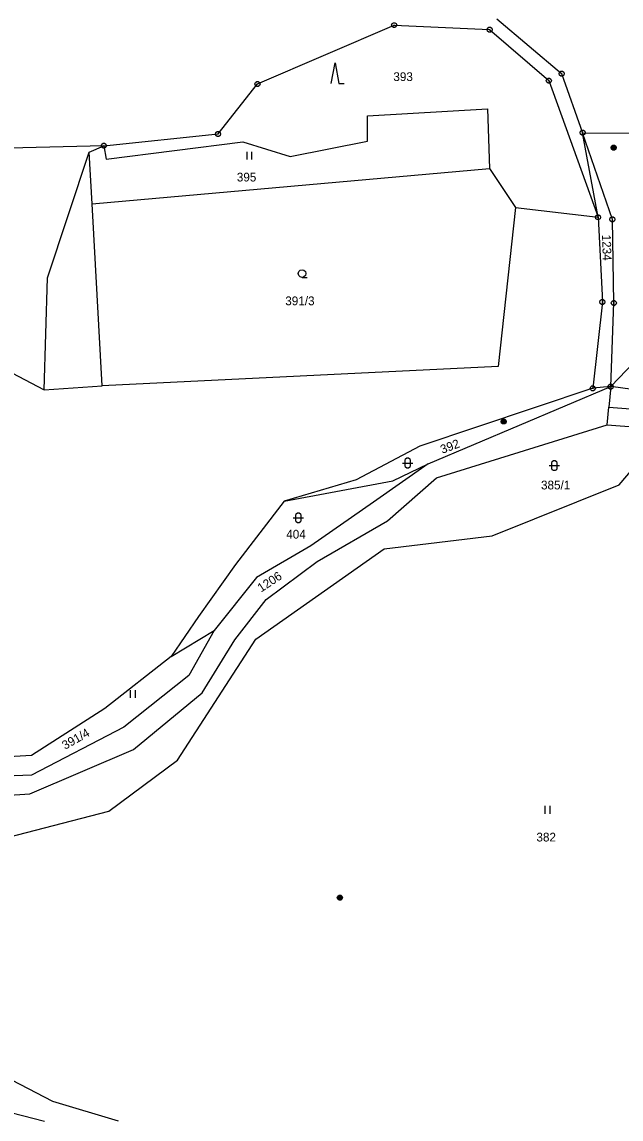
# Model space of a CAD drawing. Extents: x -694465 to -690527, y -983694 to -978978.
# Drawn here: x -692123.2 to -692006.8, y -981430.2 to -981217 of the extents above; entities that cross this region are included whole.
import ezdxf

# ---------------------------------------------------------------- set-up
doc = ezdxf.new("R2010")
doc.units = 0
for name, color, linetype in [('Vrstva 1', 7, 'Continuous'), ('Vrstva 18', 7, 'Continuous'), ('Vrstva 24', 7, 'Continuous'), ('Vrstva 25', 7, 'Continuous'), ('Vrstva 26', 7, 'Continuous')]:
    doc.layers.add(name, color=color, linetype=linetype)

msp = doc.modelspace()

# ---------------------------------------------------------------- linework, layer by layer
at = {"layer": 'Vrstva 1'}
for points in [[(-692077.46, -981229.07), (-692050.9, -981217.65)], [(-692050.9, -981217.65), (-692032.36, -981218.53)], [(-692030.99, -981216.41), (-692018.38, -981227.07)], [(-692032.36, -981218.53), (-692020.87, -981228.43)], [(-692020.87, -981228.43), (-692011.3, -981254.96)], [(-692018.38, -981227.07), (-692014.3, -981238.55)], [(-692085.12, -981238.79), (-692077.46, -981229.07)], [(-692056.09, -981235.3), (-692032.75, -981233.89)], [(-692056.06, -981240.2), (-692056.09, -981235.3)], [(-692032.75, -981233.89), (-692032.36, -981245.49)], [(-692107.31, -981241.07), (-692085.12, -981238.79)], [(-692008.52, -981255.38), (-692014.3, -981238.55)], [(-692014.3, -981238.55), (-691978.33, -981238.77)], [(-692011.3, -981254.96), (-692014.3, -981238.55)], [(-692107.31, -981241.07), (-692125.66, -981241.53)], [(-692110.15, -981242.34), (-692107.31, -981241.07)], [(-692107.31, -981241.07), (-692106.82, -981243.68)], [(-692106.82, -981243.68), (-692080.33, -981240.32)], [(-692080.33, -981240.32), (-692071.11, -981243.16)], [(-692071.11, -981243.16), (-692056.06, -981240.2)], [(-692118.25, -981266.73), (-692110.15, -981242.34)], [(-692109.54, -981252.35), (-692110.15, -981242.34)], [(-692109.54, -981252.35), (-692032.36, -981245.49)], [(-692032.36, -981245.49), (-692027.35, -981253.1)], [(-692107.63, -981287.7), (-692109.54, -981252.35)], [(-692027.35, -981253.1), (-692030.73, -981283.95)], [(-692027.35, -981253.1), (-692011.3, -981254.96)], [(-692011.3, -981254.96), (-692010.47, -981271.42)], [(-692008.24, -981271.62), (-692008.52, -981255.38)], [(-692118.87, -981288.52), (-692118.25, -981266.73)], [(-692010.47, -981271.42), (-692012.33, -981288.19)], [(-692008.84, -981287.87), (-692008.24, -981271.62)], [(-692008.84, -981287.87), (-691995.17, -981273.62)], [(-692140.1, -981277.35), (-692118.87, -981288.52)], [(-692030.73, -981283.95), (-692107.63, -981287.7)], [(-692118.87, -981288.52), (-692107.63, -981287.7)], [(-692012.33, -981288.19), (-692045.89, -981299.43)], [(-692044.27, -981302.87), (-692008.84, -981287.87)], [(-692008.84, -981287.87), (-692012.33, -981288.19)], [(-692008.84, -981287.87), (-692009.21, -981291.89)], [(-691996.173, -981289.613), (-692008.84, -981287.87)], [(-692009.52, -981295.28), (-692009.21, -981291.89)], [(-692009.21, -981291.89), (-691984.81, -981293.73)], [(-692042.67, -981305.59), (-692009.52, -981295.28)], [(-692009.52, -981295.28), (-691998.477, -981296.148)], [(-692007.21, -981306.97), (-691999.11, -981297.43)], [(-692045.89, -981299.43), (-692058.3, -981306.01)], [(-692044.27, -981302.87), (-692054.91, -981310.33)], [(-692051.16, -981306.16), (-692044.27, -981302.87)], [(-692052.19, -981313.95), (-692042.67, -981305.59)], [(-692058.3, -981306.01), (-692072.25, -981310.12)], [(-692072.25, -981310.12), (-692051.16, -981306.16)], [(-692031.89, -981316.85), (-692007.21, -981306.97)], [(-692072.25, -981310.12), (-692081.72, -981322.42)], [(-692054.91, -981310.33), (-692067.09, -981318.78)], [(-692065.85, -981321.86), (-692052.19, -981313.95)], [(-692052.85, -981319.35), (-692031.89, -981316.85)], [(-692077.75, -981336.92), (-692052.85, -981319.35)], [(-692067.09, -981318.78), (-692077.62, -981324.97)], [(-692081.72, -981322.42), (-692088.91, -981332.53)], [(-692075.76, -981329.23), (-692065.85, -981321.86)], [(-692077.62, -981324.97), (-692085.86, -981335.22)], [(-692081.85, -981337.03), (-692075.76, -981329.23)], [(-692088.91, -981332.53), (-692094.2, -981340.32)], [(-692094.2, -981340.32), (-692085.86, -981335.22)], [(-692085.86, -981335.22), (-692090.76, -981344)], [(-692092.99, -981360.43), (-692077.75, -981336.92)], [(-692088.18, -981347.37), (-692081.85, -981337.03)], [(-692094.2, -981340.32), (-692107.09, -981350.39)], [(-692090.76, -981344), (-692103.41, -981354.01)], [(-692101.55, -981358.36), (-692088.18, -981347.37)], [(-692107.09, -981350.39), (-692121.34, -981359.53)], [(-692103.41, -981354.01), (-692121.37, -981363.38)], [(-692121.7, -981366.96), (-692101.55, -981358.36)], [(-692121.34, -981359.53), (-692138.95, -981360.57)], [(-692106.35, -981370.37), (-692092.99, -981360.43)], [(-692121.37, -981363.38), (-692140.07, -981364.08)], [(-692140.45, -981368.22), (-692121.7, -981366.96)], [(-692131.36, -981376.84), (-692106.35, -981370.37)], [(-692117.2, -981426.72), (-692128.32, -981420.97)], [(-692133.75, -981426.74), (-692118.84, -981430.59)], [(-692104.45, -981430.53), (-692117.2, -981426.72)]]:
    msp.add_lwpolyline(points, dxfattribs=at)
at = {"layer": 'Vrstva 24'}
for points in [[(-692050.746, -981217.174), (-692050.496, -981217.356), (-692050.4, -981217.65), (-692050.496, -981217.944), (-692050.746, -981218.126), (-692051.054, -981218.126), (-692051.304, -981217.944), (-692051.4, -981217.65), (-692051.304, -981217.356), (-692051.054, -981217.174)], [(-692032.206, -981218.054), (-692031.956, -981218.236), (-692031.86, -981218.53), (-692031.956, -981218.824), (-692032.206, -981219.006), (-692032.514, -981219.006), (-692032.764, -981218.824), (-692032.86, -981218.53), (-692032.764, -981218.236), (-692032.514, -981218.054)], [(-692018.226, -981226.594), (-692017.976, -981226.776), (-692017.88, -981227.07), (-692017.976, -981227.364), (-692018.226, -981227.546), (-692018.534, -981227.546), (-692018.784, -981227.364), (-692018.88, -981227.07), (-692018.784, -981226.776), (-692018.534, -981226.594)], [(-692077.306, -981228.594), (-692077.056, -981228.776), (-692076.96, -981229.07), (-692077.056, -981229.364), (-692077.306, -981229.546), (-692077.614, -981229.546), (-692077.864, -981229.364), (-692077.96, -981229.07), (-692077.864, -981228.776), (-692077.614, -981228.594)], [(-692020.716, -981227.954), (-692020.466, -981228.136), (-692020.37, -981228.43), (-692020.466, -981228.724), (-692020.716, -981228.906), (-692021.024, -981228.906), (-692021.274, -981228.724), (-692021.37, -981228.43), (-692021.274, -981228.136), (-692021.024, -981227.954)], [(-692084.966, -981238.314), (-692084.716, -981238.496), (-692084.62, -981238.79), (-692084.716, -981239.084), (-692084.966, -981239.266), (-692085.274, -981239.266), (-692085.524, -981239.084), (-692085.62, -981238.79), (-692085.524, -981238.496), (-692085.274, -981238.314)], [(-692014.146, -981238.074), (-692013.896, -981238.256), (-692013.8, -981238.55), (-692013.896, -981238.844), (-692014.146, -981239.026), (-692014.454, -981239.026), (-692014.704, -981238.844), (-692014.8, -981238.55), (-692014.704, -981238.256), (-692014.454, -981238.074)], [(-692107.156, -981240.594), (-692106.906, -981240.776), (-692106.81, -981241.07), (-692106.906, -981241.364), (-692107.156, -981241.546), (-692107.464, -981241.546), (-692107.714, -981241.364), (-692107.81, -981241.07), (-692107.714, -981240.776), (-692107.464, -981240.594)], [(-692011.146, -981254.484), (-692010.896, -981254.666), (-692010.8, -981254.96), (-692010.896, -981255.254), (-692011.146, -981255.436), (-692011.454, -981255.436), (-692011.704, -981255.254), (-692011.8, -981254.96), (-692011.704, -981254.666), (-692011.454, -981254.484)], [(-692008.366, -981254.904), (-692008.116, -981255.086), (-692008.02, -981255.38), (-692008.116, -981255.674), (-692008.366, -981255.856), (-692008.674, -981255.856), (-692008.924, -981255.674), (-692009.02, -981255.38), (-692008.924, -981255.086), (-692008.674, -981254.904)], [(-692010.316, -981270.944), (-692010.066, -981271.126), (-692009.97, -981271.42), (-692010.066, -981271.714), (-692010.316, -981271.896), (-692010.624, -981271.896), (-692010.874, -981271.714), (-692010.97, -981271.42), (-692010.874, -981271.126), (-692010.624, -981270.944)], [(-692008.086, -981271.144), (-692007.836, -981271.326), (-692007.74, -981271.62), (-692007.836, -981271.914), (-692008.086, -981272.096), (-692008.394, -981272.096), (-692008.644, -981271.914), (-692008.74, -981271.62), (-692008.644, -981271.326), (-692008.394, -981271.144)], [(-692012.176, -981287.714), (-692011.926, -981287.896), (-692011.83, -981288.19), (-692011.926, -981288.484), (-692012.176, -981288.666), (-692012.484, -981288.666), (-692012.734, -981288.484), (-692012.83, -981288.19), (-692012.734, -981287.896), (-692012.484, -981287.714)], [(-692008.686, -981287.394), (-692008.436, -981287.576), (-692008.34, -981287.87), (-692008.436, -981288.164), (-692008.686, -981288.346), (-692008.994, -981288.346), (-692009.244, -981288.164), (-692009.34, -981287.87), (-692009.244, -981287.576), (-692008.994, -981287.394)]]:
    msp.add_lwpolyline(points, close=True, dxfattribs=at)
for points in [[(-692051.019, -981217.65), (-692050.78, -981217.65)], [(-692032.479, -981218.53), (-692032.24, -981218.53)], [(-692020.989, -981228.43), (-692020.75, -981228.43)], [(-692018.499, -981227.07), (-692018.26, -981227.07)], [(-692077.579, -981229.07), (-692077.34, -981229.07)], [(-692085.239, -981238.79), (-692085, -981238.79)], [(-692014.419, -981238.55), (-692014.18, -981238.55)], [(-692107.429, -981241.07), (-692107.19, -981241.07)], [(-692011.419, -981254.96), (-692011.18, -981254.96)], [(-692008.639, -981255.38), (-692008.4, -981255.38)], [(-692010.589, -981271.42), (-692010.35, -981271.42)], [(-692008.359, -981271.62), (-692008.12, -981271.62)], [(-692012.449, -981288.19), (-692012.21, -981288.19)], [(-692008.959, -981287.87), (-692008.72, -981287.87)]]:
    msp.add_lwpolyline(points, dxfattribs=at)
at = {"layer": 'Vrstva 25'}
for points in [[(-692063.13, -981229), (-692062.38, -981225), (-692061.63, -981229), (-692060.63, -981229)], [(-692079.53, -981242.28), (-692079.53, -981243.78)], [(-692078.53, -981243.78), (-692078.53, -981242.28)], [(-692068.8, -981266.66), (-692069.175, -981266.559), (-692069.449, -981266.285), (-692069.55, -981265.91), (-692069.449, -981265.535), (-692069.175, -981265.261), (-692068.8, -981265.16), (-692068.425, -981265.261), (-692068.151, -981265.535), (-692068.05, -981265.91), (-692068.151, -981266.285), (-692068.425, -981266.559), (-692068.8, -981266.66), (-692067.8, -981266.661)], [(-692049.3, -981302.71), (-692047.3, -981302.71)], [(-692020.79, -981303.21), (-692018.79, -981303.21)], [(-692070.51, -981313.36), (-692068.51, -981313.36)], [(-692102.16, -981346.85), (-692102.16, -981348.35)], [(-692101.16, -981348.35), (-692101.16, -981346.85)], [(-692021.63, -981369.33), (-692021.63, -981370.83)], [(-692020.63, -981370.83), (-692020.63, -981369.33)]]:
    msp.add_lwpolyline(points, dxfattribs=at)
for points in [[(-692048.8, -981302.21), (-692048.705, -981301.916), (-692048.455, -981301.734), (-692048.145, -981301.734), (-692047.895, -981301.916), (-692047.8, -981302.21), (-692047.8, -981303.21), (-692047.895, -981303.504), (-692048.145, -981303.686), (-692048.455, -981303.686), (-692048.705, -981303.504), (-692048.8, -981303.21)], [(-692020.29, -981302.71), (-692020.195, -981302.416), (-692019.945, -981302.234), (-692019.635, -981302.234), (-692019.385, -981302.416), (-692019.29, -981302.71), (-692019.29, -981303.71), (-692019.385, -981304.004), (-692019.635, -981304.186), (-692019.945, -981304.186), (-692020.195, -981304.004), (-692020.29, -981303.71)], [(-692070.01, -981312.86), (-692069.915, -981312.566), (-692069.665, -981312.384), (-692069.355, -981312.384), (-692069.105, -981312.566), (-692069.01, -981312.86), (-692069.01, -981313.86), (-692069.105, -981314.154), (-692069.355, -981314.336), (-692069.665, -981314.336), (-692069.915, -981314.154), (-692070.01, -981313.86)]]:
    msp.add_lwpolyline(points, close=True, dxfattribs=at)
at = {"layer": 'Vrstva 26'}
for points in [[(-692008.415, -981240.994), (-692008.105, -981240.994), (-692007.855, -981241.176), (-692007.76, -981241.47), (-692007.855, -981241.764), (-692008.105, -981241.946), (-692008.415, -981241.946), (-692008.665, -981241.764), (-692008.76, -981241.47), (-692008.665, -981241.176), (-692008.415, -981240.994), (-692008.38, -981241.03), (-692008.14, -981241.03), (-692007.98, -981241.11), (-692008.54, -981241.11), (-692008.62, -981241.19), (-692007.9, -981241.19), (-692007.9, -981241.27), (-692008.62, -981241.27), (-692008.662, -981241.35), (-692007.86, -981241.351), (-692007.82, -981241.43), (-692008.7, -981241.43), (-692008.7, -981241.51), (-692007.82, -981241.51), (-692007.851, -981241.589), (-692008.665, -981241.589), (-692008.659, -981241.67), (-692007.851, -981241.67), (-692007.9, -981241.75), (-692008.62, -981241.75), (-692008.54, -981241.83), (-692007.98, -981241.83), (-692008.088, -981241.909), (-692008.428, -981241.909)], [(-692008.415, -981240.994), (-692008.105, -981240.994), (-692007.855, -981241.176), (-692007.76, -981241.47), (-692007.855, -981241.764), (-692008.105, -981241.946), (-692008.415, -981241.946), (-692008.665, -981241.764), (-692008.76, -981241.47), (-692008.665, -981241.176), (-692008.415, -981240.994), (-692008.38, -981241.03), (-692008.14, -981241.03), (-692007.98, -981241.11), (-692008.54, -981241.11), (-692008.62, -981241.19), (-692007.9, -981241.19), (-692007.9, -981241.27), (-692008.62, -981241.27), (-692008.662, -981241.35), (-692007.86, -981241.351), (-692007.82, -981241.43), (-692008.7, -981241.43), (-692008.7, -981241.51), (-692007.82, -981241.51), (-692007.851, -981241.589), (-692008.665, -981241.589), (-692008.659, -981241.67), (-692007.851, -981241.67), (-692007.9, -981241.75), (-692008.62, -981241.75), (-692008.54, -981241.83), (-692007.98, -981241.83), (-692008.088, -981241.909), (-692008.428, -981241.909)], [(-692029.775, -981294.174), (-692029.465, -981294.174), (-692029.215, -981294.356), (-692029.12, -981294.65), (-692029.215, -981294.944), (-692029.465, -981295.126), (-692029.775, -981295.126), (-692030.025, -981294.944), (-692030.12, -981294.65), (-692030.025, -981294.356), (-692029.775, -981294.174), (-692029.74, -981294.21), (-692029.5, -981294.21), (-692029.34, -981294.29), (-692029.9, -981294.29), (-692029.98, -981294.37), (-692029.26, -981294.37), (-692029.26, -981294.45), (-692029.98, -981294.45), (-692030.022, -981294.53), (-692029.22, -981294.531), (-692029.18, -981294.61), (-692030.06, -981294.61), (-692030.06, -981294.69), (-692029.18, -981294.69), (-692029.211, -981294.769), (-692030.025, -981294.769), (-692030.019, -981294.85), (-692029.211, -981294.85), (-692029.26, -981294.93), (-692029.98, -981294.93), (-692029.9, -981295.01), (-692029.34, -981295.01), (-692029.448, -981295.089), (-692029.788, -981295.089)], [(-692029.775, -981294.174), (-692029.465, -981294.174), (-692029.215, -981294.356), (-692029.12, -981294.65), (-692029.215, -981294.944), (-692029.465, -981295.126), (-692029.775, -981295.126), (-692030.025, -981294.944), (-692030.12, -981294.65), (-692030.025, -981294.356), (-692029.775, -981294.174), (-692029.74, -981294.21), (-692029.5, -981294.21), (-692029.34, -981294.29), (-692029.9, -981294.29), (-692029.98, -981294.37), (-692029.26, -981294.37), (-692029.26, -981294.45), (-692029.98, -981294.45), (-692030.022, -981294.53), (-692029.22, -981294.531), (-692029.18, -981294.61), (-692030.06, -981294.61), (-692030.06, -981294.69), (-692029.18, -981294.69), (-692029.211, -981294.769), (-692030.025, -981294.769), (-692030.019, -981294.85), (-692029.211, -981294.85), (-692029.26, -981294.93), (-692029.98, -981294.93), (-692029.9, -981295.01), (-692029.34, -981295.01), (-692029.448, -981295.089), (-692029.788, -981295.089)], [(-692061.605, -981386.674), (-692061.295, -981386.674), (-692061.045, -981386.856), (-692060.95, -981387.15), (-692061.045, -981387.444), (-692061.295, -981387.626), (-692061.605, -981387.626), (-692061.855, -981387.444), (-692061.95, -981387.15), (-692061.855, -981386.856), (-692061.605, -981386.674), (-692061.57, -981386.71), (-692061.33, -981386.71), (-692061.17, -981386.79), (-692061.73, -981386.79), (-692061.81, -981386.87), (-692061.09, -981386.87), (-692061.09, -981386.95), (-692061.81, -981386.95), (-692061.852, -981387.03), (-692061.05, -981387.031), (-692061.01, -981387.11), (-692061.89, -981387.11), (-692061.89, -981387.19), (-692061.01, -981387.19), (-692061.041, -981387.269), (-692061.855, -981387.269), (-692061.849, -981387.35), (-692061.041, -981387.35), (-692061.09, -981387.43), (-692061.81, -981387.43), (-692061.73, -981387.51), (-692061.17, -981387.51), (-692061.278, -981387.589), (-692061.618, -981387.589)]]:
    msp.add_lwpolyline(points, dxfattribs=at)

# ---------------------------------------------------------------- texts
at = {"layer": 'Vrstva 18'}
for s, p in [('393', (-692051.063, -981228.51)), ('395', (-692081.468, -981248.02)), ('391/3', (-692072.059, -981272.06)), ('385/1', (-692022.383, -981307.84)), ('404', (-692071.871, -981317.39)), ('382', (-692023.272, -981376.23))]:
    msp.add_text(s, height=1.7, dxfattribs=at).set_placement(p)
for s, rotation, p in [('1234', 271.81118, (-692010.528, -981258.375)), ('392', 20.68378, (-692041.558, -981300.946)), ('1206', 33.28885, (-692076.753, -981327.875)), ('391/4', 29.67921, (-692114.826, -981358.441))]:
    msp.add_text(s, height=1.7, rotation=rotation, dxfattribs=at).set_placement(p)

doc.saveas('drawing.dxf')
